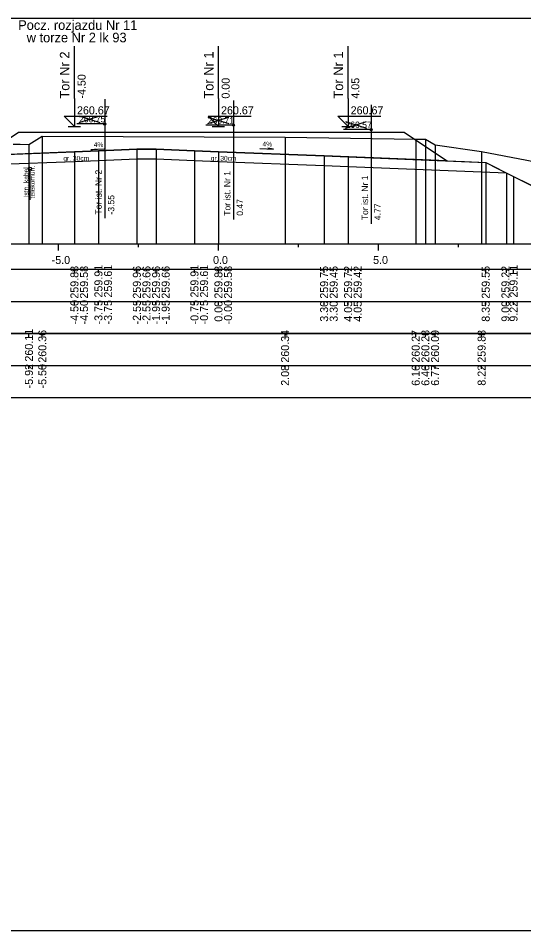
# Model space of a CAD drawing. Extents: x 6516023 to 6560129, y 5513077 to 5529206.
# Drawn here: x 6517031.46 to 6517047.25, y 5514451.16 to 5514479.66 of the extents above; entities that cross this region are included whole.
import ezdxf

# ---------------------------------------------------------------- set-up
doc = ezdxf.new("R2010")
doc.units = 0
for name, color, linetype in [('IR_default', 7, 'Continuous'), ('TOR_PRZEK_P-kable', 7, 'Continuous'), ('TOR_PRZEK_P-komponent', 7, 'Continuous'), ('TOR_PRZEK_P-opisy', 7, 'Continuous'), ('TOR_PRZEK_P-tabelka istniejace', 7, 'Continuous'), ('TOR_PRZEK_P-tabelka projektowane', 7, 'Continuous'), ('TOR_PRZEK_P-teren istniejacy', 7, 'Continuous'), ('TOR_PRZEK_P-tory istniejace', 7, 'Continuous'), ('TOR_PRZEK_P-tory projektowane', 7, 'Continuous'), ('TOR_PRZEK_P-uklad odniesienia', 7, 'Continuous'), ('TOR_PRZEK_P-warstwa ochronna I', 7, 'Continuous'), ('TOR_PRZEK_P-warstwa ochronna II', 7, 'Continuous'), ('TOR_RAMKI-ramka+tabelka 1', 7, 'Continuous')]:
    doc.layers.add(name, color=color, linetype=linetype)

msp = doc.modelspace()

# ---------------------------------------------------------------- linework, layer by layer
at = {"layer": 'IR_default'}
msp.add_lwpolyline([(6517030.866, 5514475.698), (6517031.463, 5514476.096), (6517033.038, 5514476.096), (6517034.963, 5514476.096), (6517035.413, 5514476.096), (6517035.963, 5514476.096), (6517037.538, 5514476.096), (6517039.463, 5514476.096), (6517039.711, 5514476.096), (6517040.013, 5514476.096), (6517041.588, 5514476.096), (6517043.513, 5514476.096), (6517044.118, 5514475.693), (6517044.858, 5514475.2), (6517045.4, 5514475.178), (6517046.063, 5514475.152), (6517046.454, 5514474.956), (6517046.933, 5514474.717), (6517047.906, 5514474.23)], dxfattribs=at)
at = {"layer": 'TOR_PRZEK_P-kable'}
msp.add_line((6517031.822, 5514474.958), (6517031.822, 5514473.984), dxfattribs=at)
msp.add_circle((6517031.822, 5514474.958), 0.05, dxfattribs=at)
at = {"layer": 'TOR_PRZEK_P-komponent'}
msp.add_lwpolyline([(6517031.463, 5514476.096), (6517034.963, 5514476.096), (6517035.963, 5514476.096), (6517039.463, 5514476.096), (6517040.013, 5514476.096), (6517043.513, 5514476.096), (6517044.858, 5514475.2), (6517041.013, 5514475.354), (6517037.713, 5514475.486), (6517036.963, 5514475.516), (6517035.763, 5514475.564), (6517035.163, 5514475.564), (6517033.963, 5514475.516), (6517033.213, 5514475.486), (6517030.378, 5514475.372)], close=True, dxfattribs=at)
at = {"layer": 'TOR_PRZEK_P-opisy'}
for points in [[(6517034.139, 5514475.567), (6517033.721, 5514475.548), (6517033.889, 5514475.577)], [(6517039.01, 5514475.586), (6517039.428, 5514475.567), (6517039.26, 5514475.596)]]:
    msp.add_lwpolyline(points, dxfattribs=at)
at = {"layer": 'TOR_PRZEK_P-tabelka istniejace'}
for p, q in [((6517031.792, 5514469.706), (6517031.792, 5514469.806)), ((6517032.21, 5514469.706), (6517032.21, 5514469.806)), ((6517039.794, 5514469.706), (6517039.794, 5514469.806)), ((6517043.875, 5514469.706), (6517043.875, 5514469.806)), ((6517044.177, 5514469.706), (6517044.177, 5514469.806)), ((6517044.48, 5514469.706), (6517044.48, 5514469.806)), ((6517045.934, 5514469.706), (6517045.934, 5514469.806)), ((6516996.663, 5514468.806), (6517080.463, 5514468.806)), ((6517031.792, 5514468.706), (6517031.792, 5514468.806)), ((6517032.21, 5514468.706), (6517032.21, 5514468.806)), ((6517039.794, 5514468.706), (6517039.794, 5514468.806)), ((6517043.875, 5514468.706), (6517043.875, 5514468.806)), ((6517044.177, 5514468.706), (6517044.177, 5514468.806)), ((6517044.48, 5514468.706), (6517044.48, 5514468.806)), ((6517045.934, 5514468.706), (6517045.934, 5514468.806))]:
    msp.add_line(p, q, dxfattribs=at)
for points in [[(6517032.21, 5514475.969), (6517032.21, 5514472.806), (6517032.21, 5514472.676), (6517032.21, 5514472.606)], [(6517039.794, 5514475.946), (6517039.794, 5514472.806), (6517039.794, 5514472.676), (6517039.794, 5514472.606)], [(6517043.875, 5514475.881), (6517043.875, 5514472.806), (6517043.875, 5514472.676), (6517043.875, 5514472.606)], [(6517044.177, 5514475.883), (6517044.177, 5514472.806), (6517044.177, 5514472.676), (6517044.177, 5514472.606)], [(6517031.792, 5514475.716), (6517031.792, 5514472.806), (6517031.792, 5514472.676), (6517031.792, 5514472.606)], [(6517044.48, 5514475.698), (6517044.48, 5514472.806), (6517044.48, 5514472.676), (6517044.48, 5514472.606)], [(6517045.934, 5514475.49), (6517045.934, 5514472.806), (6517045.934, 5514472.676), (6517045.934, 5514472.606)]]:
    msp.add_lwpolyline(points, dxfattribs=at)
msp.add_lwpolyline([(6516996.663, 5514469.806), (6516996.663, 5514467.806), (6517080.463, 5514467.806), (6517080.463, 5514469.806)], close=True, dxfattribs=at)
at = {"layer": 'TOR_PRZEK_P-tabelka projektowane'}
for p, q in [((6517033.213, 5514471.706), (6517033.213, 5514471.806)), ((6517033.213, 5514471.706), (6517033.213, 5514471.806)), ((6517033.963, 5514471.706), (6517033.963, 5514471.806)), ((6517033.963, 5514471.706), (6517033.963, 5514471.806)), ((6517035.163, 5514471.706), (6517035.163, 5514471.806)), ((6517035.163, 5514471.706), (6517035.163, 5514471.806)), ((6517035.763, 5514471.706), (6517035.763, 5514471.806)), ((6517035.763, 5514471.706), (6517035.763, 5514471.806)), ((6517036.963, 5514471.706), (6517036.963, 5514471.806)), ((6517036.963, 5514471.706), (6517036.963, 5514471.806)), ((6517037.713, 5514471.706), (6517037.713, 5514471.806)), ((6517037.713, 5514471.706), (6517037.713, 5514471.806)), ((6517041.013, 5514471.706), (6517041.013, 5514471.806)), ((6517041.013, 5514471.706), (6517041.013, 5514471.806)), ((6517041.763, 5514471.706), (6517041.763, 5514471.806)), ((6517041.763, 5514471.706), (6517041.763, 5514471.806)), ((6517046.063, 5514471.706), (6517046.063, 5514471.806)), ((6517046.715, 5514471.706), (6517046.715, 5514471.806)), ((6517046.932, 5514471.706), (6517046.932, 5514471.806)), ((6516996.663, 5514470.806), (6517080.463, 5514470.806)), ((6517033.213, 5514470.706), (6517033.213, 5514470.806)), ((6517033.213, 5514470.706), (6517033.213, 5514470.806)), ((6517033.963, 5514470.706), (6517033.963, 5514470.806)), ((6517033.963, 5514470.706), (6517033.963, 5514470.806)), ((6517035.163, 5514470.706), (6517035.163, 5514470.806)), ((6517035.163, 5514470.706), (6517035.163, 5514470.806)), ((6517035.763, 5514470.706), (6517035.763, 5514470.806)), ((6517035.763, 5514470.706), (6517035.763, 5514470.806)), ((6517036.963, 5514470.706), (6517036.963, 5514470.806)), ((6517036.963, 5514470.706), (6517036.963, 5514470.806)), ((6517037.713, 5514470.706), (6517037.713, 5514470.806)), ((6517037.713, 5514470.706), (6517037.713, 5514470.806)), ((6517041.013, 5514470.706), (6517041.013, 5514470.806)), ((6517041.013, 5514470.706), (6517041.013, 5514470.806)), ((6517041.763, 5514470.706), (6517041.763, 5514470.806)), ((6517041.763, 5514470.706), (6517041.763, 5514470.806)), ((6517046.063, 5514470.706), (6517046.063, 5514470.806)), ((6517046.715, 5514470.706), (6517046.715, 5514470.806)), ((6517046.932, 5514470.706), (6517046.932, 5514470.806))]:
    msp.add_line(p, q, dxfattribs=at)
for points in [[(6517035.163, 5514475.564), (6517035.163, 5514472.806), (6517035.163, 5514472.676), (6517035.163, 5514472.606)], [(6517035.763, 5514475.564), (6517035.763, 5514472.806), (6517035.763, 5514472.676), (6517035.763, 5514472.606)], [(6517033.213, 5514475.486), (6517033.213, 5514472.806), (6517033.213, 5514472.676), (6517033.213, 5514472.606)], [(6517033.963, 5514475.516), (6517033.963, 5514472.806), (6517033.963, 5514472.676), (6517033.963, 5514472.606)], [(6517035.163, 5514475.264), (6517035.163, 5514472.806), (6517035.163, 5514472.676), (6517035.163, 5514472.606)], [(6517035.763, 5514475.264), (6517035.763, 5514472.806), (6517035.763, 5514472.676), (6517035.763, 5514472.606)], [(6517036.963, 5514475.516), (6517036.963, 5514472.806), (6517036.963, 5514472.676), (6517036.963, 5514472.606)], [(6517037.713, 5514475.486), (6517037.713, 5514472.806), (6517037.713, 5514472.676), (6517037.713, 5514472.606)], [(6517041.013, 5514475.354), (6517041.013, 5514472.806), (6517041.013, 5514472.676), (6517041.013, 5514472.606)], [(6517041.763, 5514475.324), (6517041.763, 5514472.806), (6517041.763, 5514472.676), (6517041.763, 5514472.606)], [(6517033.213, 5514475.186), (6517033.213, 5514472.806), (6517033.213, 5514472.676), (6517033.213, 5514472.606)], [(6517033.963, 5514475.216), (6517033.963, 5514472.806), (6517033.963, 5514472.676), (6517033.963, 5514472.606)], [(6517036.963, 5514475.216), (6517036.963, 5514472.806), (6517036.963, 5514472.676), (6517036.963, 5514472.606)], [(6517037.713, 5514475.186), (6517037.713, 5514472.806), (6517037.713, 5514472.676), (6517037.713, 5514472.606)], [(6517041.013, 5514475.054), (6517041.013, 5514472.806), (6517041.013, 5514472.676), (6517041.013, 5514472.606)], [(6517041.763, 5514475.024), (6517041.763, 5514472.806), (6517041.763, 5514472.676), (6517041.763, 5514472.606)], [(6517046.063, 5514475.152), (6517046.063, 5514472.806), (6517046.063, 5514472.676), (6517046.063, 5514472.606)], [(6517046.715, 5514474.826), (6517046.715, 5514472.806), (6517046.715, 5514472.676), (6517046.715, 5514472.606)], [(6517046.932, 5514474.717), (6517046.932, 5514472.806), (6517046.932, 5514472.676), (6517046.932, 5514472.606)]]:
    msp.add_lwpolyline(points, dxfattribs=at)
msp.add_lwpolyline([(6516996.663, 5514471.806), (6516996.663, 5514469.806), (6517080.463, 5514469.806), (6517080.463, 5514471.806)], close=True, dxfattribs=at)
at = {"layer": 'TOR_PRZEK_P-teren istniejacy'}
msp.add_lwpolyline([(6517031.299, 5514475.72), (6517031.515, 5514475.725), (6517031.792, 5514475.716), (6517032.21, 5514475.969), (6517039.794, 5514475.946), (6517043.875, 5514475.881), (6517044.177, 5514475.883), (6517044.48, 5514475.698), (6517045.934, 5514475.49), (6517048.059, 5514475.092)], dxfattribs=at)
at = {"layer": 'TOR_PRZEK_P-tory istniejace'}
for p, q in [((6517034.158, 5514477.131), (6517034.158, 5514473.41)), ((6517038.181, 5514477.092), (6517038.181, 5514473.372)), ((6517042.483, 5514476.954), (6517042.483, 5514473.234)), ((6517033.359, 5514476.402), (6517034.011, 5514476.605)), ((6517033.359, 5514476.605), (6517034.011, 5514476.402)), ((6517037.382, 5514476.364), (6517038.034, 5514476.567)), ((6517037.382, 5514476.567), (6517038.034, 5514476.364)), ((6517041.683, 5514476.226), (6517042.335, 5514476.429)), ((6517041.683, 5514476.429), (6517042.335, 5514476.226)), ((6517034.159, 5514476.355), (6517033.293, 5514476.355)), ((6517038.182, 5514476.317), (6517037.316, 5514476.317)), ((6517042.483, 5514476.179), (6517041.617, 5514476.179))]:
    msp.add_line(p, q, dxfattribs=at)
for centre in [(6517034.159, 5514476.355), (6517038.182, 5514476.317), (6517042.483, 5514476.179)]:
    msp.add_circle(centre, 0.035, dxfattribs=at)
at = {"layer": 'TOR_PRZEK_P-tory projektowane'}
for p, q in [((6517033.213, 5514477.153), (6517033.213, 5514478.785)), ((6517037.713, 5514477.153), (6517037.713, 5514478.785)), ((6517041.763, 5514477.154), (6517041.763, 5514478.786)), ((6517033.213, 5514477.153), (6517033.213, 5514476.276)), ((6517037.713, 5514477.153), (6517037.713, 5514476.276)), ((6517041.763, 5514477.154), (6517041.763, 5514476.276)), ((6517033.213, 5514476.276), (6517032.894, 5514476.595)), ((6517032.894, 5514476.595), (6517034.238, 5514476.595)), ((6517037.713, 5514476.276), (6517037.394, 5514476.595)), ((6517037.394, 5514476.595), (6517038.738, 5514476.595)), ((6517041.763, 5514476.276), (6517041.444, 5514476.595)), ((6517041.444, 5514476.595), (6517042.788, 5514476.595)), ((6517033.021, 5514476.276), (6517033.405, 5514476.276)), ((6517037.521, 5514476.276), (6517037.905, 5514476.276)), ((6517041.571, 5514476.276), (6517041.955, 5514476.276))]:
    msp.add_line(p, q, dxfattribs=at)
at = {"layer": 'TOR_PRZEK_P-uklad odniesienia'}
for p, q in [((6517000.463, 5514472.606), (6517080.463, 5514472.606)), ((6517032.713, 5514472.406), (6517032.713, 5514472.606)), ((6517035.213, 5514472.506), (6517035.213, 5514472.606)), ((6517037.713, 5514472.406), (6517037.713, 5514472.606)), ((6517040.213, 5514472.506), (6517040.213, 5514472.606)), ((6517042.713, 5514472.406), (6517042.713, 5514472.606)), ((6517045.213, 5514472.506), (6517045.213, 5514472.606))]:
    msp.add_line(p, q, dxfattribs=at)
at = {"layer": 'TOR_PRZEK_P-warstwa ochronna I'}
msp.add_lwpolyline([(6517030.912, 5514475.094), (6517033.213, 5514475.186), (6517033.963, 5514475.216), (6517035.163, 5514475.264), (6517035.763, 5514475.264), (6517036.963, 5514475.216), (6517037.713, 5514475.186), (6517041.013, 5514475.054), (6517041.763, 5514475.024), (6517046.715, 5514474.826)], dxfattribs=at)
at = {"layer": 'TOR_PRZEK_P-warstwa ochronna II'}
msp.add_lwpolyline([(6517019.343, 5514473.907), (6517019.723, 5514474.16), (6517020.722, 5514474.21), (6517021.313, 5514473.816), (6517021.713, 5514473.816), (6517022.97, 5514474.654), (6517024.101, 5514474.721), (6517029.235, 5514475.027), (6517029.713, 5514475.346), (6517033.213, 5514475.486), (6517033.963, 5514475.516), (6517035.163, 5514475.564), (6517035.763, 5514475.564), (6517036.963, 5514475.516), (6517037.713, 5514475.486), (6517041.013, 5514475.354), (6517041.763, 5514475.324), (6517046.063, 5514475.152), (6517046.932, 5514474.717), (6517049.096, 5514473.635), (6517049.496, 5514473.635), (6517050.353, 5514474.207), (6517053.034, 5514474.224)], dxfattribs=at)
at = {"layer": 'TOR_RAMKI-ramka+tabelka 1'}
msp.add_lwpolyline([(6516907.013, 5514479.656), (6517154.513, 5514479.656), (6517154.513, 5514451.156), (6516907.013, 5514451.156)], close=True, dxfattribs=at)

# ---------------------------------------------------------------- texts
at = {"layer": 'TOR_PRZEK_P-kable'}
for s, height, p in [('telekomun.', 0.15, (6517031.972, 5514474.032)), ('Istn. kabel', 0.14999, (6517031.777, 5514474.06))]:
    msp.add_text(s, height=height, rotation=90.0511, dxfattribs=at).set_placement(p)
at = {"layer": 'TOR_PRZEK_P-opisy'}
for rotation, p in [(0.1515, (6517033.816, 5514475.633)), (359.8485, (6517039.089, 5514475.652))]:
    msp.add_text('4%', height=0.15, rotation=rotation, dxfattribs=at).set_placement(p)
at = {"layer": 'TOR_PRZEK_P-tabelka istniejace'}
for s, p in [('260.11', (6517031.917, 5514468.933)), ('260.36', (6517032.335, 5514468.898)), ('260.34', (6517039.919, 5514468.899)), ('260.27', (6517044, 5514468.898)), ('260.28', (6517044.302, 5514468.898)), ('260.09', (6517044.605, 5514468.898)), ('259.88', (6517046.059, 5514468.898)), ('-5.92', (6517031.917, 5514468.096)), ('-5.50', (6517032.335, 5514468.094)), ('2.08', (6517039.919, 5514468.177)), ('6.16', (6517044, 5514468.177)), ('6.46', (6517044.302, 5514468.177)), ('6.77', (6517044.605, 5514468.178)), ('8.22', (6517046.059, 5514468.18))]:
    msp.add_text(s, height=0.25, rotation=90, dxfattribs=at).set_placement(p)
at = {"layer": 'TOR_PRZEK_P-tabelka projektowane'}
for s, p in [('259.88', (6517033.338, 5514470.898)), ('259.58', (6517033.638, 5514470.898)), ('259.91', (6517034.088, 5514470.933)), ('259.61', (6517034.388, 5514470.933)), ('259.96', (6517035.288, 5514470.898)), ('259.66', (6517035.588, 5514470.898)), ('259.96', (6517035.888, 5514470.898)), ('259.66', (6517036.188, 5514470.898)), ('259.91', (6517037.088, 5514470.933)), ('259.61', (6517037.388, 5514470.933)), ('259.88', (6517037.838, 5514470.898)), ('259.58', (6517038.138, 5514470.898)), ('259.75', (6517041.138, 5514470.897)), ('259.45', (6517041.438, 5514470.897)), ('259.72', (6517041.888, 5514470.9)), ('259.42', (6517042.188, 5514470.9)), ('259.55', (6517046.188, 5514470.897)), ('259.22', (6517046.804, 5514470.9)), ('259.11', (6517047.057, 5514470.933)), ('-4.50', (6517033.338, 5514470.094)), ('-4.50', (6517033.638, 5514470.094)), ('-3.75', (6517034.088, 5514470.093)), ('-3.75', (6517034.388, 5514470.093)), ('-2.55', (6517035.288, 5514470.093)), ('-2.55', (6517035.588, 5514470.093)), ('-1.95', (6517035.888, 5514470.093)), ('-1.95', (6517036.188, 5514470.093)), ('-0.75', (6517037.088, 5514470.093)), ('-0.75', (6517037.388, 5514470.093)), ('0.00', (6517037.838, 5514470.178)), ('-0.00', (6517038.138, 5514470.094)), ('3.30', (6517041.138, 5514470.178)), ('3.30', (6517041.438, 5514470.178)), ('4.05', (6517041.888, 5514470.177)), ('4.05', (6517042.188, 5514470.177)), ('8.35', (6517046.188, 5514470.177)), ('9.00', (6517046.804, 5514470.178)), ('9.22', (6517047.057, 5514470.18))]:
    msp.add_text(s, height=0.25, rotation=90, dxfattribs=at).set_placement(p)
at = {"layer": 'TOR_PRZEK_P-tory istniejace'}
for s, p in [('260.75', (6517033.359, 5514476.405)), ('260.71', (6517037.382, 5514476.367)), ('260.57', (6517041.683, 5514476.229))]:
    msp.add_text(s, height=0.2, dxfattribs=at).set_placement(p)
for s, rotation, p in [('Tor ist. Nr 2', 90.0511, (6517034.065, 5514473.525)), ('Tor ist. Nr 1', 90.0511, (6517038.088, 5514473.487)), ('Tor ist. Nr 1', 90.0511, (6517042.389, 5514473.349)), ('-3.55', 90, (6517034.459, 5514473.525)), ('0.47', 90, (6517038.482, 5514473.487)), ('4.77', 90, (6517042.783, 5514473.349))]:
    msp.add_text(s, height=0.2, rotation=rotation, dxfattribs=at).set_placement(p)
at = {"layer": 'TOR_PRZEK_P-tory projektowane'}
for s, height, rotation, p in [('Pocz. rozjazdu Nr 11', 0.3, 360, (6517031.455, 5514479.292)), ('w torze Nr 2 lk 93', 0.3, 360, (6517031.722, 5514478.904)), ('Tor Nr 2', 0.3, 90, (6517033.058, 5514477.147)), ('Tor Nr 1', 0.3, 90, (6517037.558, 5514477.147)), ('Tor Nr 1', 0.3, 90, (6517041.608, 5514477.148)), ('-4.50', 0.25, 90, (6517033.563, 5514477.146)), ('0.00', 0.25, 90, (6517038.063, 5514477.146)), ('4.05', 0.25, 90, (6517042.113, 5514477.146))]:
    msp.add_text(s, height=height, rotation=rotation, dxfattribs=at).set_placement(p)
for p in [(6517033.293, 5514476.656), (6517037.793, 5514476.656), (6517041.843, 5514476.656)]:
    msp.add_text('260.67', height=0.25, dxfattribs=at).set_placement(p)
at = {"layer": 'TOR_PRZEK_P-uklad odniesienia'}
for s, p in [('-5.0', (6517032.502, 5514471.981)), ('0.0', (6517037.544, 5514471.981)), ('5.0', (6517042.544, 5514471.981))]:
    msp.add_text(s, height=0.25, dxfattribs=at).set_placement(p)
at = {"layer": 'TOR_PRZEK_P-warstwa ochronna I'}
for p in [(6517032.867, 5514475.207), (6517037.471, 5514475.207)]:
    msp.add_text('gr. 30cm', height=0.15, dxfattribs=at).set_placement(p)

doc.saveas('drawing.dxf')
